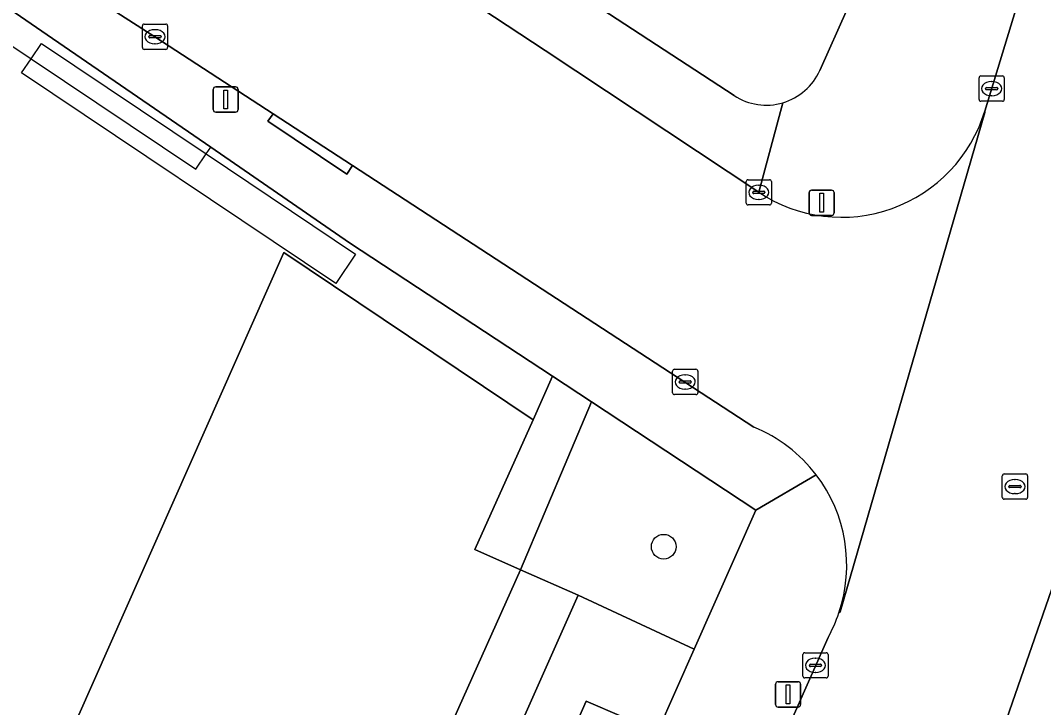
# Model space of a CAD drawing. Extents: x 160023 to 161302, y 384750 to 385707.
# Drawn here: x 160151.65 to 160192.2, y 385371.24 to 385398.46 of the extents above; entities that cross this region are included whole.
import ezdxf

# ---------------------------------------------------------------- set-up
doc = ezdxf.new("R2010")
doc.units = 0
for name, color, linetype in [('IMGEO_Boom', 7, 'Continuous'), ('IMGEO_Erf', 7, 'Continuous'), ('IMGEO_Groenvoorziening', 7, 'Continuous'), ('IMGEO_Hek', 7, 'Continuous'), ('IMGEO_Kolk', 7, 'Continuous'), ('IMGEO_Lichtmast', 7, 'Continuous'), ('IMGEO_Muur', 7, 'Continuous'), ('IMGEO_Pand', 7, 'Continuous'), ('IMGEO_Pand_overbouw', 7, 'Continuous'), ('IMGEO_Rijbaan_lokaal_gesloten', 7, 'Continuous'), ('IMGEO_Rioolput', 7, 'Continuous'), ('IMGEO_Voetpad_open', 7, 'Continuous')]:
    doc.layers.add(name, color=color, linetype=linetype)

msp = doc.modelspace()

# ---------------------------------------------------------------- linework, layer by layer
at = {"layer": 'IMGEO_Boom'}
msp.add_circle((160177.147, 385377.611), 0.489, dxfattribs=at)
at = {"layer": 'IMGEO_Erf'}
for points in [[(160201.338, 385442.708), (160187.987, 385451.859), (160158.924, 385409.199), (160179.94, 385395.479)], [(160183.335, 385396.478), (160202.358, 385439.094)], [(160153.298, 385369.433), (160162.094, 385389.268), (160171.975, 385382.642), (160172.739, 385384.365), (160164.699, 385389.652), (160159.197, 385393.431), (160152.71, 385397.887), (160138.837, 385407.416), (160138.665, 385407.535), (160137.91, 385406.405), (160128.875, 385392.888), (160113.895, 385403.16), (160108.549, 385406.826), (160111.204, 385410.698), (160106.404, 385413.989), (160109.965, 385419.182), (160109.222, 385419.692), (160109.784, 385420.511), (160109.5, 385421.105), (160110.476, 385422.529), (160111.286, 385422.68), (160112.983, 385425.155), (160112.803, 385425.279), (160111.241, 385426.138)]]:
    msp.add_lwpolyline(points, dxfattribs=at)
for centre, start, end in [((160181.211, 385397.428), 286.4048, 335.8951), ((160181.211, 385397.429), 236.9012, 286.3978)]:
    msp.add_arc(centre, 2.327, start, end, dxfattribs=at)
at = {"layer": 'IMGEO_Groenvoorziening'}
for points in [[(160173.751, 385375.686), (160178.351, 385373.553), (160180.8, 385379.064), (160174.284, 385383.349), (160171.47, 385376.693)], [(160176.895, 385370.279), (160174.072, 385371.492), (160170.101, 385362.472), (160172.889, 385361.265)]]:
    msp.add_lwpolyline(points, close=True, dxfattribs=at)
at = {"layer": 'IMGEO_Hek'}
for points in [[(160137.91, 385406.405), (160152.072, 385396.935)], [(160152.072, 385396.935), (160158.607, 385392.565), (160159.017, 385393.167)], [(160159.017, 385393.167), (160159.197, 385393.431)]]:
    msp.add_lwpolyline(points, dxfattribs=at)
at = {"layer": 'IMGEO_Kolk'}
for p, q in [((160156.484, 385397.386), (160156.484, 385398.238)), ((160156.559, 385398.312), (160157.411, 385398.312)), ((160156.972, 385398.092), (160156.997, 385398.092)), ((160157.485, 385398.238), (160157.485, 385397.386)), ((160156.743, 385397.806), (160156.743, 385397.818)), ((160157.181, 385397.769), (160156.783, 385397.769)), ((160156.786, 385397.855), (160157.184, 385397.855)), ((160157.227, 385397.818), (160157.227, 385397.806)), ((160157.411, 385397.312), (160156.559, 385397.312)), ((160156.995, 385397.532), (160156.97, 385397.532)), ((160189.645, 385395.331), (160189.645, 385396.183)), ((160189.72, 385396.257), (160190.572, 385396.257)), ((160190.133, 385396.037), (160190.158, 385396.037)), ((160190.646, 385396.183), (160190.646, 385395.331)), ((160189.904, 385395.751), (160189.904, 385395.763)), ((160190.342, 385395.714), (160189.944, 385395.714)), ((160189.947, 385395.8), (160190.345, 385395.8)), ((160190.388, 385395.763), (160190.388, 385395.751)), ((160190.572, 385395.257), (160189.72, 385395.257)), ((160190.156, 385395.477), (160190.131, 385395.477)), ((160180.415, 385391.223), (160180.415, 385392.075)), ((160180.49, 385392.149), (160181.342, 385392.149)), ((160181.416, 385392.075), (160181.416, 385391.223)), ((160180.674, 385391.643), (160180.674, 385391.655)), ((160181.112, 385391.606), (160180.714, 385391.606)), ((160180.717, 385391.692), (160181.115, 385391.692)), ((160180.903, 385391.929), (160180.928, 385391.929)), ((160181.158, 385391.655), (160181.158, 385391.643)), ((160181.342, 385391.149), (160180.49, 385391.149)), ((160180.926, 385391.369), (160180.901, 385391.369)), ((160177.498, 385383.711), (160177.498, 385384.563)), ((160177.573, 385384.637), (160178.425, 385384.637)), ((160177.986, 385384.417), (160178.011, 385384.417)), ((160178.499, 385384.563), (160178.499, 385383.711)), ((160177.757, 385384.131), (160177.757, 385384.143)), ((160178.195, 385384.094), (160177.797, 385384.094)), ((160177.8, 385384.18), (160178.198, 385384.18)), ((160178.009, 385383.857), (160177.984, 385383.857)), ((160178.241, 385384.143), (160178.241, 385384.131)), ((160178.425, 385383.637), (160177.573, 385383.637)), ((160182.661, 385372.486), (160182.661, 385373.338)), ((160182.736, 385373.412), (160183.588, 385373.412)), ((160183.662, 385373.338), (160183.662, 385372.486)), ((160182.92, 385372.906), (160182.92, 385372.918)), ((160182.963, 385372.955), (160183.361, 385372.955)), ((160183.149, 385373.192), (160183.174, 385373.192)), ((160183.404, 385372.918), (160183.404, 385372.906)), ((160183.358, 385372.869), (160182.96, 385372.869)), ((160183.172, 385372.632), (160183.147, 385372.632)), ((160183.588, 385372.412), (160182.736, 385372.412))]:
    msp.add_line(p, q, dxfattribs=at)
for points in [[(160156.484, 385397.386), (160156.484, 385398.238)], [(160156.559, 385398.312), (160157.411, 385398.312)], [(160157.485, 385398.238), (160157.485, 385397.386)], [(160157.411, 385397.312), (160156.559, 385397.312)], [(160189.645, 385395.331), (160189.645, 385396.183)], [(160189.72, 385396.257), (160190.572, 385396.257)], [(160190.646, 385396.183), (160190.646, 385395.331)], [(160190.572, 385395.257), (160189.72, 385395.257)], [(160180.415, 385391.223), (160180.415, 385392.075)], [(160180.49, 385392.149), (160181.342, 385392.149)], [(160181.416, 385392.075), (160181.416, 385391.223)], [(160181.342, 385391.149), (160180.49, 385391.149)], [(160177.498, 385383.711), (160177.498, 385384.563)], [(160177.573, 385384.637), (160178.425, 385384.637)], [(160178.499, 385384.563), (160178.499, 385383.711)], [(160178.425, 385383.637), (160177.573, 385383.637)], [(160182.661, 385372.486), (160182.661, 385373.338)], [(160182.736, 385373.412), (160183.588, 385373.412)], [(160183.662, 385373.338), (160183.662, 385372.486)], [(160183.588, 385372.412), (160182.736, 385372.412)]]:
    msp.add_lwpolyline(points, dxfattribs=at)
for centre, radius, start, end in [((160156.561, 385398.236), 0.0765, 91.552, 178.448), ((160156.561, 385398.236), 0.0765, 91.552, 178.448), ((160157.409, 385398.236), 0.0765, 1.552, 88.448), ((160157.409, 385398.236), 0.0765, 1.552, 88.448), ((160156.783, 385397.815), 0.0403, 85.8775, 175.7526), ((160156.78, 385397.805), 0.0366, 178.938, 274.7102), ((160157.184, 385397.812), 0.043, 264.8664, 352.4533), ((160157.188, 385397.817), 0.0386, 1.7309, 96.639), ((160156.561, 385397.388), 0.0765, 181.552, 268.448), ((160156.561, 385397.388), 0.0765, 181.552, 268.448), ((160157.409, 385397.388), 0.0765, 271.552, 358.448), ((160157.409, 385397.388), 0.0765, 271.552, 358.448), ((160189.722, 385396.181), 0.0765, 91.552, 178.448), ((160189.722, 385396.181), 0.0765, 91.552, 178.448), ((160190.57, 385396.181), 0.0765, 1.552, 88.448), ((160190.57, 385396.181), 0.0765, 1.552, 88.448), ((160189.944, 385395.76), 0.0403, 85.8775, 175.7526), ((160189.941, 385395.75), 0.0366, 178.938, 274.7102), ((160190.345, 385395.757), 0.043, 264.8664, 352.4533), ((160190.349, 385395.762), 0.0386, 1.7309, 96.639), ((160189.722, 385395.333), 0.0765, 181.552, 268.448), ((160189.722, 385395.333), 0.0765, 181.552, 268.448), ((160190.57, 385395.333), 0.0765, 271.552, 358.448), ((160190.57, 385395.333), 0.0765, 271.552, 358.448), ((160180.492, 385392.073), 0.0765, 91.552, 178.448), ((160180.492, 385392.073), 0.0765, 91.552, 178.448), ((160181.34, 385392.073), 0.0765, 1.552, 88.448), ((160181.34, 385392.073), 0.0765, 1.552, 88.448), ((160180.714, 385391.652), 0.0403, 85.8775, 175.7526), ((160180.711, 385391.642), 0.0366, 178.938, 274.7102), ((160181.115, 385391.649), 0.043, 264.8664, 352.4533), ((160181.119, 385391.654), 0.0386, 1.7309, 96.639), ((160180.492, 385391.225), 0.0765, 181.552, 268.448), ((160180.492, 385391.225), 0.0765, 181.552, 268.448), ((160181.34, 385391.225), 0.0765, 271.552, 358.448), ((160181.34, 385391.225), 0.0765, 271.552, 358.448), ((160177.575, 385384.561), 0.0765, 91.552, 178.448), ((160177.575, 385384.561), 0.0765, 91.552, 178.448), ((160178.423, 385384.561), 0.0765, 1.552, 88.448), ((160178.423, 385384.561), 0.0765, 1.552, 88.448), ((160177.797, 385384.14), 0.0403, 85.8775, 175.7526), ((160177.794, 385384.13), 0.0366, 178.938, 274.7102), ((160178.198, 385384.137), 0.043, 264.8664, 352.4533), ((160178.202, 385384.142), 0.0386, 1.7309, 96.639), ((160177.575, 385383.713), 0.0765, 181.552, 268.448), ((160177.575, 385383.713), 0.0765, 181.552, 268.448), ((160178.423, 385383.713), 0.0765, 271.552, 358.448), ((160178.423, 385383.713), 0.0765, 271.552, 358.448), ((160182.738, 385373.336), 0.0765, 91.552, 178.448), ((160182.738, 385373.336), 0.0765, 91.552, 178.448), ((160183.586, 385373.336), 0.0765, 1.552, 88.448), ((160183.586, 385373.336), 0.0765, 1.552, 88.448), ((160182.96, 385372.915), 0.0403, 85.8775, 175.7526), ((160182.957, 385372.905), 0.0366, 178.938, 274.7102), ((160183.361, 385372.912), 0.043, 264.8664, 352.4533), ((160183.365, 385372.917), 0.0386, 1.7309, 96.639), ((160182.738, 385372.488), 0.0765, 181.552, 268.448), ((160182.738, 385372.488), 0.0765, 181.552, 268.448), ((160183.586, 385372.488), 0.0765, 271.552, 358.448), ((160183.586, 385372.488), 0.0765, 271.552, 358.448)]:
    msp.add_arc(centre, radius, start, end, dxfattribs=at)
for centre, major_axis, ratio, start_param, end_param in [((160156.971, 385397.812), (-0.387, 0.002), 0.722429, 4.712389, 7.853982), ((160156.996, 385397.812), (-0.39, 0.002), 0.717154, 1.570796, 4.712389), ((160190.132, 385395.757), (-0.387, 0.002), 0.722429, 4.712389, 7.853982), ((160190.157, 385395.757), (-0.39, 0.002), 0.717154, 1.570796, 4.712389), ((160180.902, 385391.649), (-0.387, 0.002), 0.722429, 4.712389, 7.853982), ((160180.927, 385391.649), (-0.39, 0.002), 0.717154, 1.570796, 4.712389), ((160177.985, 385384.137), (-0.387, 0.002), 0.722429, 4.712389, 7.853982), ((160178.01, 385384.137), (-0.39, 0.002), 0.717154, 1.570796, 4.712389), ((160183.148, 385372.912), (-0.387, 0.002), 0.722429, 4.712389, 7.853982), ((160183.173, 385372.912), (-0.39, 0.002), 0.717154, 1.570796, 4.712389)]:
    msp.add_ellipse(centre, major_axis=major_axis, ratio=ratio, start_param=start_param, end_param=end_param, dxfattribs=at)
at = {"layer": 'IMGEO_Lichtmast'}
for p, q in [((160159.292, 385394.925), (160159.292, 385395.725)), ((160159.292, 385395.725), (160159.292, 385394.925)), ((160159.392, 385395.825), (160160.182, 385395.825)), ((160160.182, 385395.825), (160159.392, 385395.825)), ((160160.282, 385395.725), (160160.282, 385394.925)), ((160160.282, 385394.925), (160160.282, 385395.725)), ((160160.182, 385394.825), (160159.392, 385394.825)), ((160159.392, 385394.825), (160160.182, 385394.825)), ((160182.91, 385390.835), (160182.91, 385391.635)), ((160182.91, 385391.635), (160182.91, 385390.835)), ((160183.01, 385391.735), (160183.8, 385391.735)), ((160183.8, 385391.735), (160183.01, 385391.735)), ((160183.9, 385391.635), (160183.9, 385390.835)), ((160183.9, 385390.835), (160183.9, 385391.635)), ((160183.8, 385390.735), (160183.01, 385390.735)), ((160183.01, 385390.735), (160183.8, 385390.735)), ((160181.58, 385371.36), (160181.58, 385372.16)), ((160181.58, 385372.16), (160181.58, 385371.36)), ((160181.68, 385372.26), (160182.47, 385372.26)), ((160182.47, 385372.26), (160181.68, 385372.26)), ((160182.57, 385372.16), (160182.57, 385371.36)), ((160182.57, 385371.36), (160182.57, 385372.16)), ((160182.47, 385371.26), (160181.68, 385371.26)), ((160181.68, 385371.26), (160182.47, 385371.26))]:
    msp.add_line(p, q, dxfattribs=at)
for points in [[(160159.712, 385395.7), (160159.862, 385395.7), (160159.862, 385394.95), (160159.712, 385394.95), (160159.712, 385395.7)], [(160183.33, 385391.61), (160183.48, 385391.61), (160183.48, 385390.86), (160183.33, 385390.86), (160183.33, 385391.61)], [(160182, 385372.135), (160182.15, 385372.135), (160182.15, 385371.385), (160182, 385371.385), (160182, 385372.135)]]:
    msp.add_lwpolyline(points, dxfattribs=at)
for centre, start, end in [((160159.392, 385395.725), 90, 180), ((160159.392, 385395.725), 90, 180), ((160160.182, 385395.725), 0, 90), ((160160.182, 385395.725), 360, 90), ((160159.392, 385394.925), 180, 270), ((160159.392, 385394.925), 180, 270), ((160160.182, 385394.925), 270, 0), ((160160.182, 385394.925), 270, 0), ((160183.01, 385391.635), 90, 180), ((160183.01, 385391.635), 90, 180), ((160183.8, 385391.635), 0, 90), ((160183.8, 385391.635), 360, 90), ((160183.01, 385390.835), 180, 270), ((160183.01, 385390.835), 180, 270), ((160183.8, 385390.835), 270, 0), ((160183.8, 385390.835), 270, 0), ((160181.68, 385372.16), 90, 180), ((160181.68, 385372.16), 90, 180), ((160182.47, 385372.16), 0, 90), ((160182.47, 385372.16), 360, 90), ((160181.68, 385371.36), 180, 270), ((160181.68, 385371.36), 180, 270), ((160182.47, 385371.36), 270, 0), ((160182.47, 385371.36), 270, 0)]:
    msp.add_arc(centre, 0.1, start, end, dxfattribs=at)
at = {"layer": 'IMGEO_Muur'}
for points in [[(160152.072, 385396.935), (160152.482, 385397.548)], [(160152.482, 385397.548), (160159.017, 385393.167)], [(160151.698, 385396.378), (160152.072, 385396.935)], [(160159.017, 385393.167), (160164.933, 385389.202), (160164.149, 385388.031), (160151.698, 385396.378)]]:
    msp.add_lwpolyline(points, dxfattribs=at)
at = {"layer": 'IMGEO_Pand'}
msp.add_lwpolyline([(160169.658, 385377.498), (160171.975, 385382.642), (160162.094, 385389.268), (160153.298, 385369.433), (160154.24, 385369.015), (160151.647, 385363.162), (160150.705, 385363.58), (160139.497, 385338.47), (160151.041, 385330.714), (160153.709, 385336.675), (160155.989, 385335.681), (160165.448, 385357.005), (160163.123, 385358.056), (160171.47, 385376.693)], close=True, dxfattribs=at)
at = {"layer": 'IMGEO_Pand_overbouw'}
msp.add_lwpolyline([(160165.448, 385357.005), (160173.751, 385375.686), (160171.47, 385376.693), (160163.123, 385358.056)], close=True, dxfattribs=at)
at = {"layer": 'IMGEO_Rijbaan_lokaal_gesloten'}
for points in [[(160109.086, 385429.13), (160110.207, 385428.498), (160135.572, 385411.285), (160136.687, 385410.593), (160139.723, 385408.71), (160147.068, 385404.154), (160156.985, 385397.812), (160161.665, 385394.763), (160164.816, 385392.71), (160180.719, 385382.349)], [(160208.295, 385423.489), (160200.861, 385426.368), (160199.399, 385422.593), (160197.353, 385417.008), (160194.963, 385410.293), (160192.879, 385404.209), (160191.092, 385398.845), (160189.874, 385394.863), (160189.868, 385394.812), (160184.143, 385375.033), (160184.091, 385374.99)], [(160180.912, 385391.65), (160172.453, 385397.261), (160166.922, 385400.906), (160162.764, 385403.608), (160158.957, 385405.991), (160154.94, 385408.533), (160149.369, 385411.999), (160142.827, 385416.04), (160139.882, 385417.938), (160138.789, 385418.683), (160136.326, 385420.361), (160130.332, 385424.382)], [(160184.091, 385374.99), (160184.143, 385375.033), (160189.868, 385394.812), (160189.874, 385394.863)], [(160183.661, 385374.016), (160180.917, 385367.823), (160188.235, 385364.58), (160189.568, 385367.579), (160189.867, 385368.251), (160196.265, 385386.698)], [(160196.265, 385386.698), (160189.867, 385368.251)]]:
    msp.add_lwpolyline(points, dxfattribs=at)
for centre, radius, start, end in [((160184.194, 385396.6), 5.939, 236.4487, 342.9982), ((160178.484, 385376.866), 5.921, 37.2877, 67.826), ((160178.497, 385376.877), 5.904, 341.3555, 37.2731), ((160178.523, 385376.866), 5.876, 330.9815, 341.3776)]:
    msp.add_arc(centre, radius, start, end, dxfattribs=at)
at = {"layer": 'IMGEO_Rioolput'}
for p, q in [((160190.568, 385379.566), (160190.568, 385380.418)), ((160190.643, 385380.492), (160191.495, 385380.492)), ((160191.056, 385380.272), (160191.081, 385380.272)), ((160191.569, 385380.418), (160191.569, 385379.566)), ((160190.827, 385379.986), (160190.827, 385379.998)), ((160191.265, 385379.949), (160190.867, 385379.949)), ((160190.87, 385380.035), (160191.268, 385380.035)), ((160191.311, 385379.998), (160191.311, 385379.986)), ((160191.495, 385379.492), (160190.643, 385379.492)), ((160191.079, 385379.712), (160191.054, 385379.712))]:
    msp.add_line(p, q, dxfattribs=at)
for points in [[(160190.568, 385379.566), (160190.568, 385380.418)], [(160190.643, 385380.492), (160191.495, 385380.492)], [(160191.569, 385380.418), (160191.569, 385379.566)], [(160191.495, 385379.492), (160190.643, 385379.492)]]:
    msp.add_lwpolyline(points, dxfattribs=at)
for centre, radius, start, end in [((160190.645, 385380.416), 0.0765, 91.552, 178.448), ((160190.645, 385380.416), 0.0765, 91.552, 178.448), ((160191.493, 385380.416), 0.0765, 1.552, 88.448), ((160191.493, 385380.416), 0.0765, 1.552, 88.448), ((160190.867, 385379.995), 0.0403, 85.8775, 175.7526), ((160190.864, 385379.985), 0.0366, 178.938, 274.7102), ((160191.268, 385379.992), 0.043, 264.8664, 352.4533), ((160191.272, 385379.997), 0.0386, 1.7309, 96.639), ((160190.645, 385379.568), 0.0765, 181.552, 268.448), ((160190.645, 385379.568), 0.0765, 181.552, 268.448), ((160191.493, 385379.568), 0.0765, 271.552, 358.448), ((160191.493, 385379.568), 0.0765, 271.552, 358.448)]:
    msp.add_arc(centre, radius, start, end, dxfattribs=at)
for centre, major_axis, ratio, start_param, end_param in [((160191.055, 385379.992), (-0.387, 0.002), 0.722429, 4.712389, 7.853982), ((160191.08, 385379.992), (-0.39, 0.002), 0.717154, 1.570796, 4.712389)]:
    msp.add_ellipse(centre, major_axis=major_axis, ratio=ratio, start_param=start_param, end_param=end_param, dxfattribs=at)
at = {"layer": 'IMGEO_Voetpad_open'}
for points in [[(160205.248, 385441.715), (160202.358, 385439.094), (160183.335, 385396.478)], [(160158.924, 385409.199), (160157.035, 385410.4), (160154.367, 385412.23), (160141.444, 385420.996), (160140.715, 385421.49), (160139.458, 385419.658), (160138.789, 385418.683), (160139.882, 385417.938), (160142.827, 385416.04), (160149.369, 385411.999), (160154.94, 385408.533), (160158.957, 385405.991), (160162.764, 385403.608), (160166.922, 385400.906), (160172.453, 385397.261), (160180.912, 385391.65), (160181.868, 385395.196)], [(160189.874, 385394.863), (160191.092, 385398.845), (160192.879, 385404.209), (160194.963, 385410.293), (160197.353, 385417.008)], [(160179.94, 385395.479), (160158.924, 385409.199)], [(160164.816, 385392.71), (160164.583, 385392.364), (160161.463, 385394.462), (160161.665, 385394.763), (160156.985, 385397.812), (160147.068, 385404.154), (160139.723, 385408.71), (160138.837, 385407.416), (160152.71, 385397.887), (160159.197, 385393.431), (160164.699, 385389.652), (160172.739, 385384.365), (160174.284, 385383.349), (160180.8, 385379.064), (160183.195, 385380.453)], [(160181.868, 385395.196), (160180.912, 385391.65)], [(160180.719, 385382.349), (160164.816, 385392.71)], [(160183.195, 385380.453), (160180.8, 385379.064), (160178.351, 385373.553), (160176.895, 385370.279), (160172.889, 385361.265), (160170.015, 385354.799), (160157.711, 385327.115), (160154.329, 385323.627)], [(160179.518, 385364.667), (160180.917, 385367.823), (160183.661, 385374.016)]]:
    msp.add_lwpolyline(points, dxfattribs=at)
for points in [[(160164.816, 385392.71), (160161.665, 385394.763), (160161.463, 385394.462), (160164.583, 385392.364)], [(160172.739, 385384.365), (160171.975, 385382.642), (160169.658, 385377.498), (160171.47, 385376.693), (160174.284, 385383.349)], [(160171.47, 385376.693), (160163.123, 385358.056), (160165.448, 385357.005), (160173.751, 385375.686)], [(160167.264, 385356.027), (160170.101, 385362.472), (160174.072, 385371.492), (160176.895, 385370.279), (160178.351, 385373.553), (160173.751, 385375.686), (160165.448, 385357.005), (160155.989, 385335.681), (160157.93, 385334.826)]]:
    msp.add_lwpolyline(points, close=True, dxfattribs=at)
for centre, radius, start, end in [((160181.211, 385397.428), 2.327, 286.4048, 335.8951), ((160181.211, 385397.429), 2.327, 236.9012, 286.3978), ((160184.194, 385396.6), 5.939, 236.4487, 342.9982), ((160178.484, 385376.866), 5.921, 37.2877, 67.826), ((160178.497, 385376.877), 5.904, 341.3555, 37.2731), ((160178.523, 385376.866), 5.876, 330.9815, 341.3776)]:
    msp.add_arc(centre, radius, start, end, dxfattribs=at)

doc.saveas('drawing.dxf')
